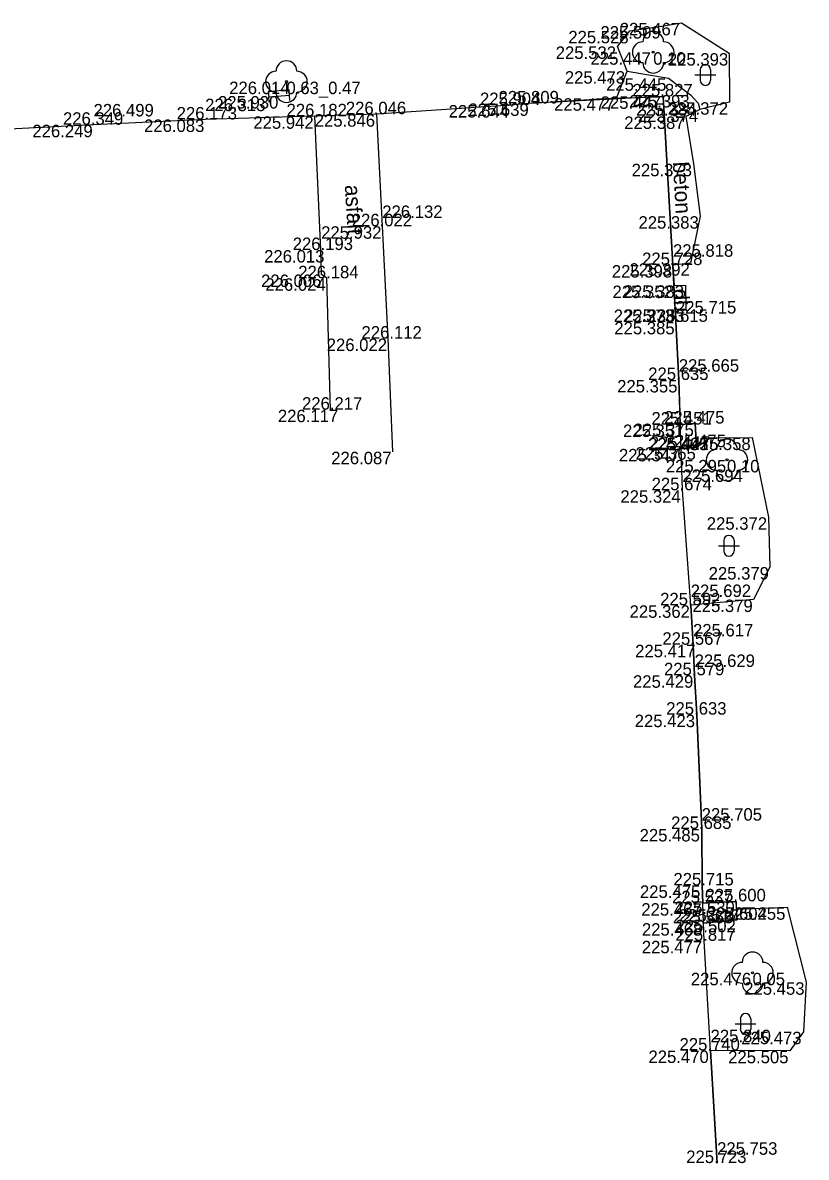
# Model space of a CAD drawing. Extents: x -599516 to -599132, y -1163668 to -1163119.
# Drawn here: x -599374.79 to -599355.95, y -1163464.54 to -1163437.25 of the extents above; entities that cross this region are included whole.
import ezdxf

# ---------------------------------------------------------------- set-up
doc = ezdxf.new("R2010")
doc.units = 0
for name, color, linetype in [('Bod-oznac1', 7, 'Continuous'), ('Bod-oznac2', 7, 'Continuous'), ('Bod-oznac3', 7, 'Continuous'), ('Bod-vyska1', 7, 'Continuous'), ('Bod-vyska2', 7, 'Continuous'), ('Bod-vyska3', 7, 'Continuous'), ('Z_cela-hrobu-dolni-linie', 7, 'Continuous'), ('Z_cela-hrobu-horni-linie', 7, 'Continuous'), ('Z_chodnik', 7, 'Continuous'), ('Z_komunikace', 7, 'Continuous'), ('Z_kultury-znacky', 7, 'Continuous'), ('Z_nove-stromy-prumer-kmene', 7, 'Continuous'), ('Z_obvod-kmene-spodek-ve-vysce1_2m', 7, 'Continuous'), ('Z_popis-budov-povrchu', 7, 'Continuous'), ('Z_stromy-kere', 7, 'Continuous'), ('Z_stromy-nove-vysazene', 7, 'Continuous'), ('Z_znacky-ostatni-lavicka', 7, 'Continuous'), ('Z_zpevnene-plochy', 7, 'Continuous')]:
    doc.layers.add(name, color=color, linetype=linetype)

msp = doc.modelspace()

# ---------------------------------------------------------------- linework, layer by layer
at = {"layer": 'Bod-oznac1'}
for p, q in [((-599360.19, -1163437.45), (-599360.19, -1163437.45)), ((-599359.432, -1163437.336), (-599359.432, -1163437.336)), ((-599358.953, -1163437.258), (-599358.953, -1163437.258)), ((-599360.493, -1163437.824), (-599360.493, -1163437.824)), ((-599359.631, -1163437.964), (-599359.631, -1163437.964)), ((-599357.808, -1163437.986), (-599357.808, -1163437.986)), ((-599360.261, -1163438.42), (-599360.261, -1163438.42)), ((-599359.26, -1163438.591), (-599359.26, -1163438.591)), ((-599368.45, -1163438.671), (-599368.45, -1163438.671)), ((-599368.626, -1163439.018), (-599368.626, -1163439.018)), ((-599360.517, -1163439.07), (-599360.517, -1163439.07)), ((-599359.389, -1163439.025), (-599359.389, -1163439.025)), ((-599358.736, -1163438.992), (-599358.736, -1163438.992)), ((-599363.056, -1163439.234), (-599363.056, -1163439.234)), ((-599362.615, -1163439.195), (-599362.615, -1163439.195)), ((-599358.549, -1163439.189), (-599358.549, -1163439.189)), ((-599358.506, -1163439.341), (-599358.506, -1163439.341)), ((-599357.799, -1163439.166), (-599357.799, -1163439.166)), ((-599370.405, -1163439.581), (-599370.405, -1163439.581)), ((-599367.764, -1163439.505), (-599367.764, -1163439.505)), ((-599366.287, -1163439.454), (-599366.287, -1163439.454)), ((-599358.844, -1163439.509), (-599358.844, -1163439.509)), ((-599373.088, -1163439.708), (-599373.088, -1163439.708)), ((-599358.666, -1163440.647), (-599358.666, -1163440.647)), ((-599358.503, -1163441.907), (-599358.503, -1163441.907)), ((-599366.145, -1163442.149), (-599366.145, -1163442.149)), ((-599367.622, -1163442.721), (-599367.622, -1163442.721)), ((-599359.156, -1163443.082), (-599359.156, -1163443.082)), ((-599358.732, -1163443.038), (-599358.732, -1163443.038)), ((-599367.604, -1163443.31), (-599367.604, -1163443.31)), ((-599367.476, -1163443.4), (-599367.476, -1163443.4)), ((-599359.128, -1163443.576), (-599359.128, -1163443.576)), ((-599358.858, -1163443.569), (-599358.858, -1163443.569)), ((-599359.098, -1163444.151), (-599359.098, -1163444.151)), ((-599358.849, -1163444.15), (-599358.849, -1163444.15)), ((-599359.084, -1163444.448), (-599359.084, -1163444.448)), ((-599366.013, -1163444.85), (-599366.013, -1163444.85)), ((-599359.016, -1163445.846), (-599359.016, -1163445.846)), ((-599367.391, -1163446.56), (-599367.391, -1163446.56)), ((-599358.979, -1163446.917), (-599358.979, -1163446.917)), ((-599358.621, -1163446.895), (-599358.621, -1163446.895)), ((-599358.264, -1163447.237), (-599358.264, -1163447.237)), ((-599357.255, -1163447.231), (-599357.255, -1163447.231)), ((-599365.902, -1163447.572), (-599365.902, -1163447.572)), ((-599358.96, -1163447.503), (-599358.96, -1163447.503)), ((-599358.587, -1163447.463), (-599358.587, -1163447.463)), ((-599357.857, -1163447.768), (-599357.857, -1163447.768)), ((-599358.927, -1163448.498), (-599358.927, -1163448.498)), ((-599356.86, -1163449.147), (-599356.86, -1163449.147)), ((-599356.826, -1163450.344), (-599356.826, -1163450.344)), ((-599357.216, -1163451.126), (-599357.216, -1163451.126)), ((-599358.729, -1163451.265), (-599358.729, -1163451.265)), ((-599358.674, -1163452.213), (-599358.674, -1163452.213)), ((-599358.635, -1163452.947), (-599358.635, -1163452.947)), ((-599358.583, -1163453.894), (-599358.583, -1163453.894)), ((-599358.465, -1163456.643), (-599358.465, -1163456.643)), ((-599358.455, -1163458.001), (-599358.455, -1163458.001)), ((-599358.434, -1163458.428), (-599358.434, -1163458.428)), ((-599357.64, -1163458.384), (-599357.64, -1163458.384)), ((-599357.635, -1163458.573), (-599357.635, -1163458.573)), ((-599356.41, -1163458.527), (-599356.41, -1163458.527)), ((-599358.422, -1163458.909), (-599358.422, -1163458.909)), ((-599357.615, -1163458.827), (-599357.615, -1163458.827)), ((-599358.408, -1163459.333), (-599358.408, -1163459.333)), ((-599357.243, -1163460.102), (-599357.243, -1163460.102)), ((-599355.95, -1163460.33), (-599355.95, -1163460.33)), ((-599356.019, -1163461.519), (-599356.019, -1163461.519)), ((-599358.252, -1163461.971), (-599358.252, -1163461.971)), ((-599356.348, -1163461.978), (-599356.348, -1163461.978))]:
    msp.add_line(p, q, dxfattribs=at)
at = {"layer": 'Bod-oznac2'}
for p, q in [((-599359.389, -1163439.025), (-599359.389, -1163439.025)), ((-599363.056, -1163439.234), (-599363.056, -1163439.234)), ((-599362.615, -1163439.195), (-599362.615, -1163439.195)), ((-599370.405, -1163439.581), (-599370.405, -1163439.581)), ((-599367.764, -1163439.505), (-599367.764, -1163439.505)), ((-599366.287, -1163439.454), (-599366.287, -1163439.454)), ((-599373.088, -1163439.708), (-599373.088, -1163439.708)), ((-599366.145, -1163442.149), (-599366.145, -1163442.149)), ((-599367.622, -1163442.721), (-599367.622, -1163442.721)), ((-599359.156, -1163443.082), (-599359.156, -1163443.082)), ((-599367.476, -1163443.4), (-599367.476, -1163443.4)), ((-599359.084, -1163444.448), (-599359.084, -1163444.448)), ((-599366.013, -1163444.85), (-599366.013, -1163444.85)), ((-599359.016, -1163445.846), (-599359.016, -1163445.846)), ((-599367.391, -1163446.56), (-599367.391, -1163446.56)), ((-599358.979, -1163446.917), (-599358.979, -1163446.917)), ((-599358.621, -1163446.895), (-599358.621, -1163446.895)), ((-599358.96, -1163447.503), (-599358.96, -1163447.503)), ((-599358.587, -1163447.463), (-599358.587, -1163447.463)), ((-599358.927, -1163448.498), (-599358.927, -1163448.498)), ((-599358.729, -1163451.265), (-599358.729, -1163451.265)), ((-599358.674, -1163452.213), (-599358.674, -1163452.213)), ((-599358.635, -1163452.947), (-599358.635, -1163452.947)), ((-599358.583, -1163453.894), (-599358.583, -1163453.894)), ((-599358.465, -1163456.643), (-599358.465, -1163456.643)), ((-599358.455, -1163458.001), (-599358.455, -1163458.001)), ((-599358.434, -1163458.428), (-599358.434, -1163458.428)), ((-599357.64, -1163458.384), (-599357.64, -1163458.384)), ((-599358.422, -1163458.909), (-599358.422, -1163458.909)), ((-599357.615, -1163458.827), (-599357.615, -1163458.827)), ((-599358.408, -1163459.333), (-599358.408, -1163459.333)), ((-599358.252, -1163461.971), (-599358.252, -1163461.971))]:
    msp.add_line(p, q, dxfattribs=at)
at = {"layer": 'Bod-oznac3'}
for p, q in [((-599370.405, -1163439.581), (-599370.405, -1163439.581)), ((-599373.088, -1163439.708), (-599373.088, -1163439.708)), ((-599366.145, -1163442.149), (-599366.145, -1163442.149)), ((-599359.156, -1163443.082), (-599359.156, -1163443.082)), ((-599359.084, -1163444.448), (-599359.084, -1163444.448)), ((-599359.016, -1163445.846), (-599359.016, -1163445.846)), ((-599358.927, -1163448.498), (-599358.927, -1163448.498)), ((-599358.729, -1163451.265), (-599358.729, -1163451.265)), ((-599358.674, -1163452.213), (-599358.674, -1163452.213)), ((-599358.635, -1163452.947), (-599358.635, -1163452.947)), ((-599358.465, -1163456.643), (-599358.465, -1163456.643)), ((-599358.252, -1163461.971), (-599358.252, -1163461.971))]:
    msp.add_line(p, q, dxfattribs=at)
at = {"layer": 'Z_cela-hrobu-dolni-linie'}
msp.add_line((-599359.098, -1163444.151), (-599359.128, -1163443.576), dxfattribs=at)
for points in [[(-599360.517, -1163439.07), (-599359.389, -1163439.025), (-599359.156, -1163443.082)], [(-599358.729, -1163451.265), (-599358.927, -1163448.498), (-599358.96, -1163447.503), (-599358.979, -1163446.917)], [(-599358.252, -1163461.971), (-599358.408, -1163459.333), (-599358.422, -1163458.909), (-599358.434, -1163458.428)]]:
    msp.add_lwpolyline(points, dxfattribs=at)
at = {"layer": 'Z_cela-hrobu-horni-linie'}
msp.add_line((-599367.391, -1163446.56), (-599367.476, -1163443.4), dxfattribs=at)
for points in [[(-599358.095, -1163464.677), (-599358.252, -1163461.971), (-599358.252, -1163461.971), (-599358.408, -1163459.333), (-599358.455, -1163458.001), (-599358.465, -1163456.643), (-599358.465, -1163456.643), (-599358.583, -1163453.894), (-599358.635, -1163452.947), (-599358.635, -1163452.947), (-599358.674, -1163452.213), (-599358.674, -1163452.213), (-599358.729, -1163451.265), (-599358.729, -1163451.265), (-599358.927, -1163448.498), (-599358.927, -1163448.498), (-599359.016, -1163445.846), (-599359.016, -1163445.846), (-599359.084, -1163444.448), (-599359.084, -1163444.448), (-599359.156, -1163443.082), (-599359.156, -1163443.082), (-599359.389, -1163439.025), (-599362.615, -1163439.195)], [(-599363.056, -1163439.234), (-599366.287, -1163439.454), (-599366.145, -1163442.149), (-599366.145, -1163442.149), (-599366.013, -1163444.85), (-599365.902, -1163447.572)], [(-599367.622, -1163442.721), (-599367.764, -1163439.505), (-599370.405, -1163439.581), (-599370.405, -1163439.581), (-599373.088, -1163439.708), (-599373.088, -1163439.708), (-599375.739, -1163439.844)]]:
    msp.add_lwpolyline(points, dxfattribs=at)
at = {"layer": 'Z_chodnik'}
for points in [[(-599367.391, -1163446.56), (-599367.476, -1163443.4), (-599367.604, -1163443.31), (-599367.622, -1163442.721), (-599367.764, -1163439.505)], [(-599366.287, -1163439.454), (-599366.145, -1163442.149), (-599366.013, -1163444.85), (-599365.902, -1163447.572)]]:
    msp.add_lwpolyline(points, dxfattribs=at)
at = {"layer": 'Z_komunikace'}
for points in [[(-599360.517, -1163439.07), (-599360.261, -1163438.42), (-599360.493, -1163437.824), (-599360.19, -1163437.45), (-599359.432, -1163437.336), (-599358.953, -1163437.258), (-599357.808, -1163437.986), (-599357.799, -1163439.166), (-599358.506, -1163439.341), (-599358.844, -1163439.509), (-599358.666, -1163440.647), (-599358.503, -1163441.907), (-599358.732, -1163443.038), (-599359.156, -1163443.082), (-599359.128, -1163443.576), (-599358.858, -1163443.569), (-599358.849, -1163444.15), (-599359.098, -1163444.151), (-599359.084, -1163444.448), (-599359.016, -1163445.846), (-599358.979, -1163446.917), (-599358.621, -1163446.895), (-599358.587, -1163447.463), (-599358.264, -1163447.237), (-599357.255, -1163447.231), (-599356.86, -1163449.147), (-599356.826, -1163450.344), (-599357.216, -1163451.126), (-599358.729, -1163451.265), (-599358.674, -1163452.213), (-599358.635, -1163452.947), (-599358.583, -1163453.894), (-599358.465, -1163456.643), (-599358.455, -1163458.001), (-599358.434, -1163458.428), (-599357.64, -1163458.384), (-599357.635, -1163458.573), (-599356.41, -1163458.527), (-599355.95, -1163460.33), (-599356.019, -1163461.519), (-599356.348, -1163461.978), (-599358.252, -1163461.971), (-599358.095, -1163464.677)], [(-599360.517, -1163439.07), (-599362.615, -1163439.195), (-599363.056, -1163439.234), (-599366.287, -1163439.454), (-599367.764, -1163439.505), (-599370.405, -1163439.581), (-599373.088, -1163439.708), (-599375.739, -1163439.844)]]:
    msp.add_lwpolyline(points, dxfattribs=at)
at = {"layer": 'Z_kultury-znacky'}
for p, q in [((-599358.627, -1163438.511), (-599358.127, -1163438.511)), ((-599358.502, -1163438.386), (-599358.502, -1163438.636)), ((-599358.252, -1163438.386), (-599358.252, -1163438.636)), ((-599357.934, -1163449.707), (-599357.934, -1163449.957)), ((-599357.684, -1163449.707), (-599357.684, -1163449.957)), ((-599358.059, -1163449.832), (-599357.559, -1163449.832)), ((-599357.536, -1163461.206), (-599357.536, -1163461.456)), ((-599357.286, -1163461.206), (-599357.286, -1163461.456)), ((-599357.661, -1163461.331), (-599357.161, -1163461.331))]:
    msp.add_line(p, q, dxfattribs=at)
for centre, start, end in [((-599358.377, -1163438.386), 0, 180), ((-599358.377, -1163438.636), 180, 0), ((-599357.81, -1163449.707), 0, 180), ((-599357.81, -1163449.957), 180, 0), ((-599357.412, -1163461.206), 0, 180), ((-599357.412, -1163461.456), 180, 0)]:
    msp.add_arc(centre, 0.125, start, end, dxfattribs=at)
at = {"layer": 'Z_stromy-kere'}
msp.add_circle((-599368.45, -1163438.671), 0.025, dxfattribs=at)
for centre, start, end in [((-599368.45, -1163438.421), 0, 180), ((-599368.7, -1163438.671), 90, 270), ((-599368.2, -1163438.671), 270, 90), ((-599368.45, -1163438.921), 180, 0)]:
    msp.add_arc(centre, 0.25, start, end, dxfattribs=at)
at = {"layer": 'Z_stromy-nove-vysazene'}
for centre in [(-599359.631, -1163437.964), (-599357.857, -1163447.768), (-599357.243, -1163460.102)]:
    msp.add_circle(centre, 0.025, dxfattribs=at)
for centre, start, end in [((-599359.631, -1163437.714), 0, 180), ((-599359.881, -1163437.964), 90, 270), ((-599359.381, -1163437.964), 270, 90), ((-599359.631, -1163438.214), 180, 0), ((-599357.857, -1163447.518), 0, 180), ((-599358.107, -1163447.768), 90, 270), ((-599357.607, -1163447.768), 270, 90), ((-599357.857, -1163448.018), 180, 0), ((-599357.493, -1163460.102), 90, 270), ((-599357.243, -1163459.852), 0, 180), ((-599356.993, -1163460.102), 270, 90), ((-599357.243, -1163460.352), 180, 0)]:
    msp.add_arc(centre, 0.25, start, end, dxfattribs=at)
at = {"layer": 'Z_znacky-ostatni-lavicka'}
for p, q in [((-599368.864, -1163439.164), (-599368.875, -1163439.039)), ((-599368.366, -1163439.121), (-599368.377, -1163438.997))]:
    msp.add_line(p, q, dxfattribs=at)
msp.add_lwpolyline([(-599368.886, -1163438.915), (-599368.875, -1163439.039), (-599368.377, -1163438.997), (-599368.388, -1163438.872)], close=True, dxfattribs=at)
at = {"layer": 'Z_zpevnene-plochy'}
for points in [[(-599360.261, -1163438.42), (-599359.26, -1163438.591), (-599358.736, -1163438.992), (-599358.549, -1163439.189), (-599358.506, -1163439.341)], [(-599358.96, -1163447.503), (-599358.587, -1163447.463), (-599358.621, -1163446.895), (-599358.979, -1163446.917)], [(-599358.587, -1163447.463), (-599358.96, -1163447.503)], [(-599358.422, -1163458.909), (-599357.615, -1163458.827), (-599357.64, -1163458.384), (-599358.434, -1163458.428)], [(-599357.635, -1163458.573), (-599357.615, -1163458.827), (-599358.422, -1163458.909)]]:
    msp.add_lwpolyline(points, dxfattribs=at)

# ---------------------------------------------------------------- texts
at = {"layer": 'Bod-vyska1'}
for s, p in [('225.528', (-599361.672, -1163437.75)), ('225.509', (-599360.9, -1163437.636)), ('225.467', (-599360.436, -1163437.558)), ('225.532', (-599361.975, -1163438.124)), ('225.447', (-599361.137, -1163438.264)), ('225.393', (-599359.278, -1163438.286)), ('225.473', (-599361.756, -1163438.72)), ('225.445', (-599360.764, -1163438.891)), ('226.014', (-599369.826, -1163438.971)), ('225.930', (-599370.094, -1163439.318)), ('225.477', (-599362.014, -1163439.37)), ('225.447', (-599360.895, -1163439.325)), ('225.393', (-599360.206, -1163439.292)), ('225.644', (-599364.549, -1163439.534)), ('225.639', (-599364.074, -1163439.495)), ('225.384', (-599360.042, -1163439.489)), ('225.374', (-599360.001, -1163439.641)), ('225.372', (-599359.282, -1163439.466)), ('226.083', (-599371.873, -1163439.881)), ('225.942', (-599369.245, -1163439.805)), ('225.846', (-599367.769, -1163439.754)), ('225.387', (-599360.327, -1163439.809)), ('226.249', (-599374.558, -1163440.008)), ('225.373', (-599360.149, -1163440.947)), ('225.383', (-599359.985, -1163442.207)), ('225.932', (-599367.615, -1163442.449)), ('226.013', (-599368.986, -1163443.021)), ('225.398', (-599360.626, -1163443.382)), ('225.392', (-599360.202, -1163443.338)), ('226.006', (-599369.059, -1163443.61)), ('226.024', (-599368.956, -1163443.7)), ('225.352', (-599360.61, -1163443.876)), ('225.383', (-599360.34, -1163443.869)), ('225.373', (-599360.581, -1163444.451)), ('225.383', (-599360.331, -1163444.45)), ('225.385', (-599360.566, -1163444.748)), ('226.022', (-599367.481, -1163445.15)), ('225.355', (-599360.498, -1163446.146)), ('226.117', (-599368.655, -1163446.86)), ('225.351', (-599360.357, -1163447.217)), ('225.375', (-599360.104, -1163447.195)), ('225.405', (-599359.755, -1163447.537)), ('225.358', (-599358.737, -1163447.531)), ('226.087', (-599367.372, -1163447.872)), ('225.347', (-599360.455, -1163447.803)), ('225.365', (-599360.057, -1163447.763)), ('225.295', (-599359.327, -1163448.068)), ('225.324', (-599360.42, -1163448.798)), ('225.372', (-599358.343, -1163449.447)), ('225.379', (-599358.298, -1163450.644)), ('225.379', (-599358.688, -1163451.426)), ('225.362', (-599360.199, -1163451.565)), ('225.417', (-599360.065, -1163452.513)), ('225.429', (-599360.117, -1163453.247)), ('225.423', (-599360.076, -1163454.194)), ('225.485', (-599359.958, -1163456.943)), ('225.475', (-599359.95, -1163458.301)), ('225.467', (-599359.917, -1163458.728)), ('225.530', (-599359.12, -1163458.684)), ('225.517', (-599359.014, -1163458.873)), ('225.455', (-599357.903, -1163458.827)), ('225.468', (-599359.903, -1163459.209)), ('225.502', (-599359.095, -1163459.127)), ('225.477', (-599359.905, -1163459.633)), ('225.476', (-599358.726, -1163460.402)), ('225.453', (-599357.443, -1163460.63)), ('225.473', (-599357.514, -1163461.819)), ('225.470', (-599359.745, -1163462.271)), ('225.505', (-599357.828, -1163462.278))]:
    msp.add_text(s, height=0.3, dxfattribs=at).set_placement(p)
at = {"layer": 'Bod-vyska2'}
for s, p in [('225.827', (-599360.131, -1163439.025)), ('225.904', (-599363.796, -1163439.234)), ('225.809', (-599363.349, -1163439.195)), ('226.349', (-599373.823, -1163439.708)), ('226.173', (-599371.089, -1163439.581)), ('226.182', (-599368.447, -1163439.505)), ('226.046', (-599367.021, -1163439.454)), ('226.022', (-599366.879, -1163442.149)), ('226.193', (-599368.299, -1163442.721)), ('225.728', (-599359.898, -1163443.082)), ('226.184', (-599368.165, -1163443.4)), ('225.615', (-599359.767, -1163444.448)), ('226.112', (-599366.644, -1163444.85)), ('225.635', (-599359.751, -1163445.846)), ('226.217', (-599368.075, -1163446.56)), ('225.451', (-599359.673, -1163446.917)), ('225.475', (-599359.368, -1163446.895)), ('225.447', (-599359.713, -1163447.503)), ('225.475', (-599359.334, -1163447.463)), ('225.674', (-599359.669, -1163448.498)), ('225.592', (-599359.464, -1163451.265)), ('225.567', (-599359.41, -1163452.213)), ('225.579', (-599359.371, -1163452.947)), ('225.633', (-599359.318, -1163453.894)), ('225.685', (-599359.2, -1163456.643)), ('225.715', (-599359.145, -1163458.001)), ('225.537', (-599359.176, -1163458.428)), ('225.600', (-599358.373, -1163458.384)), ('225.568', (-599359.157, -1163458.909)), ('225.602', (-599358.349, -1163458.827)), ('225.817', (-599359.098, -1163459.333)), ('225.740', (-599358.998, -1163461.971)), ('225.723', (-599358.837, -1163464.677))]:
    msp.add_text(s, height=0.3, dxfattribs=at).set_placement(p)
at = {"layer": 'Bod-vyska3'}
for s, p in [('226.313', (-599370.405, -1163439.381)), ('226.499', (-599373.088, -1163439.508)), ('226.132', (-599366.145, -1163441.949)), ('225.818', (-599359.156, -1163442.882)), ('225.715', (-599359.084, -1163444.248)), ('225.665', (-599359.016, -1163445.646)), ('225.694', (-599358.927, -1163448.298)), ('225.692', (-599358.729, -1163451.065)), ('225.617', (-599358.674, -1163452.013)), ('225.629', (-599358.635, -1163452.747)), ('225.705', (-599358.465, -1163456.443)), ('225.840', (-599358.252, -1163461.771)), ('225.753', (-599358.095, -1163464.477))]:
    msp.add_text(s, height=0.3, dxfattribs=at).set_placement(p)
at = {"layer": 'Z_nove-stromy-prumer-kmene'}
for s, p in [('0.10', (-599359.631, -1163438.264)), ('0.10', (-599357.857, -1163448.068)), ('0.05', (-599357.243, -1163460.402))]:
    msp.add_text(s, height=0.3, dxfattribs=at).set_placement(p)
at = {"layer": 'Z_obvod-kmene-spodek-ve-vysce1_2m'}
msp.add_text('0.63_0.47', height=0.3, dxfattribs=at).set_placement((-599368.45, -1163438.971))
at = {"layer": 'Z_popis-budov-povrchu'}
for s, p in [('beton', (-599359.161, -1163440.607)), ('asfalt', (-599367.047, -1163441.162)), ('dl.', (-599359.156, -1163443.661))]:
    msp.add_text(s, height=0.375, rotation=273.4503, dxfattribs=at).set_placement(p)

doc.saveas('drawing.dxf')
